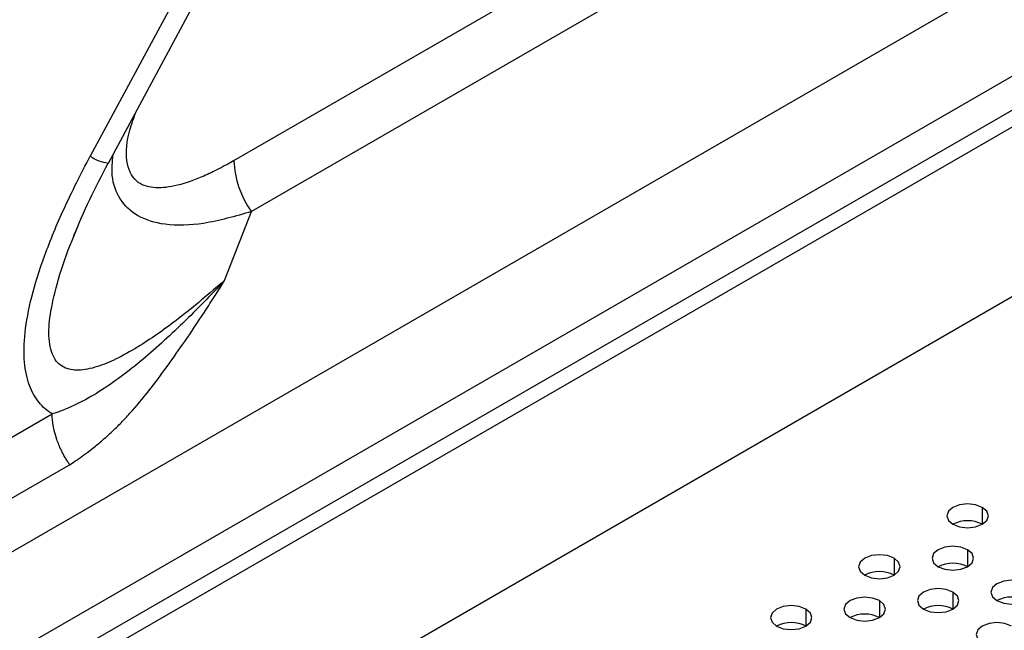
# Model space of a CAD drawing. Header units: millimetres. Extents: x 0 to 1118, y 0 to 864.
# Tile 356 of 438: x 980.42 to 985.15, y 691.08 to 694.02. Entities that reach past the tile are written whole.
import ezdxf

# ---------------------------------------------------------------- set-up
doc = ezdxf.new("R2010")
doc.units = ezdxf.units.MM

msp = doc.modelspace()

# ---------------------------------------------------------------- linework, layer by layer
at = {"color": 7, "linetype": 'Continuous', "lineweight": 25}
for p, q in [((1010.8293, 708.3799), (936.3002, 665.3552)), ((1010.9, 708.3391), (936.3709, 665.3144)), ((1011.1121, 707.645), (936.1588, 664.3754)), ((981.447, 693.3366), (995.3568, 701.3666)), ((995.4416, 701.1216), (981.5318, 693.0917)), ((949.9524, 673.8897), (996.8942, 700.9886)), ((997.0356, 700.5803), (950.0939, 673.4814)), ((981.6338, 694.9897), (980.7563, 693.3579)), ((980.8432, 693.3252), (981.7206, 694.957)), ((981.4019, 692.7594), (981.5318, 693.0917)), ((980.672, 692.9599), (980.6971, 693.0203)), ((977.4115, 690.2926), (980.5728, 692.1176)), ((980.6577, 691.8726), (977.4963, 690.0476))]:
    msp.add_line(p, q, dxfattribs=at)
at = {"color": 8, "linetype": 'Continuous', "lineweight": 25}
for p, q in [((985.0482, 691.6679), (985.0482, 691.5863)), ((984.9774, 691.4638), (984.9774, 691.3822)), ((984.6239, 691.423), (984.6239, 691.3413)), ((984.5532, 691.2189), (984.5532, 691.1372)), ((984.9067, 691.2597), (984.9067, 691.1781)), ((984.1996, 691.1781), (984.1996, 691.0964))]:
    msp.add_line(p, q, dxfattribs=at)
at = {"color": 7, "linetype": 'Continuous', "lineweight": 25, "flags": 128}
for points in [[(985.0482, 691.6679), (985.0157, 691.6804), (984.9774, 691.6848), (984.9392, 691.6804), (984.9067, 691.6679), (984.8851, 691.6492), (984.8774, 691.6271), (984.8851, 691.605), (984.9067, 691.5863)], [(984.9067, 691.5863), (984.9392, 691.5737), (984.9774, 691.5694), (985.0157, 691.5737), (985.0482, 691.5863), (985.0698, 691.605), (985.0774, 691.6271), (985.0698, 691.6492), (985.0482, 691.6679)], [(984.9774, 691.4638), (984.945, 691.4763), (984.9067, 691.4807), (984.8685, 691.4763), (984.836, 691.4638), (984.8143, 691.4451), (984.8067, 691.423), (984.8143, 691.4009), (984.836, 691.3822)], [(984.836, 691.3822), (984.8685, 691.3696), (984.9067, 691.3653), (984.945, 691.3696), (984.9774, 691.3822), (984.9991, 691.4009), (985.0067, 691.423), (984.9991, 691.4451), (984.9774, 691.4638)], [(984.6239, 691.423), (984.5914, 691.4355), (984.5532, 691.4399), (984.5149, 691.4355), (984.4825, 691.423), (984.4608, 691.4043), (984.4532, 691.3822), (984.4608, 691.3601), (984.4825, 691.3413)], [(984.4825, 691.3413), (984.5149, 691.3288), (984.5532, 691.3244), (984.5914, 691.3288), (984.6239, 691.3413), (984.6456, 691.3601), (984.6532, 691.3822), (984.6456, 691.4043), (984.6239, 691.423)], [(985.2603, 691.3005), (985.2278, 691.313), (985.1896, 691.3174), (985.1513, 691.313), (985.1189, 691.3005), (985.0972, 691.2818), (985.0896, 691.2597), (985.0972, 691.2376), (985.1189, 691.2189)], [(984.9067, 691.2597), (984.8743, 691.2722), (984.836, 691.2766), (984.7978, 691.2722), (984.7653, 691.2597), (984.7436, 691.241), (984.736, 691.2189), (984.7436, 691.1968), (984.7653, 691.1781)], [(985.1189, 691.2189), (985.1513, 691.2064), (985.1896, 691.202), (985.2278, 691.2064), (985.2603, 691.2189), (985.282, 691.2376), (985.2896, 691.2597), (985.282, 691.2818), (985.2603, 691.3005)], [(984.5532, 691.2189), (984.5207, 691.2314), (984.4825, 691.2358), (984.4442, 691.2314), (984.4118, 691.2189), (984.3901, 691.2002), (984.3825, 691.1781), (984.3901, 691.156), (984.4118, 691.1372)], [(984.4118, 691.1372), (984.4442, 691.1247), (984.4825, 691.1203), (984.5207, 691.1247), (984.5532, 691.1372), (984.5749, 691.156), (984.5825, 691.1781), (984.5749, 691.2002), (984.5532, 691.2189)], [(984.7653, 691.1781), (984.7978, 691.1655), (984.836, 691.1612), (984.8743, 691.1655), (984.9067, 691.1781), (984.9284, 691.1968), (984.936, 691.2189), (984.9284, 691.241), (984.9067, 691.2597)], [(984.1996, 691.1781), (984.1672, 691.1906), (984.1289, 691.195), (984.0906, 691.1906), (984.0582, 691.1781), (984.0365, 691.1593), (984.0289, 691.1372), (984.0365, 691.1151), (984.0582, 691.0964)], [(984.0582, 691.0964), (984.0906, 691.0839), (984.1289, 691.0795), (984.1672, 691.0839), (984.1996, 691.0964), (984.2213, 691.1151), (984.2289, 691.1372), (984.2213, 691.1593), (984.1996, 691.1781)], [(985.1896, 691.0964), (985.1571, 691.1089), (985.1189, 691.1133), (985.0806, 691.1089), (985.0482, 691.0964), (985.0265, 691.0777), (985.0189, 691.0556), (985.0265, 691.0335), (985.0482, 691.0148)]]:
    msp.add_lwpolyline(points, dxfattribs=at)
at = {"color": 8, "linetype": 'Continuous', "lineweight": 25}
msp.add_arc((980.8662, 693.5181), 0.1942, 235.554, 263.1853, dxfattribs=at)
at = {"color": 7, "linetype": 'Continuous', "lineweight": 25}
for centre, radius, start, end in [((981.8965, 693.3551), 0.4499, 182.3615, 215.851), ((984.9774, 691.4498), 0.1537, 62.61, 117.3846), ((984.9067, 691.2457), 0.1537, 62.61, 117.3846), ((984.5532, 691.2049), 0.1537, 62.61, 117.3846), ((985.1896, 691.0824), 0.1537, 62.61, 117.3846), ((984.836, 691.0416), 0.1537, 62.61, 117.3846), ((984.4825, 691.0008), 0.1537, 62.61, 117.3846), ((984.1289, 690.9599), 0.1537, 62.61, 117.3846)]:
    msp.add_arc(centre, radius, start, end, dxfattribs=at)
at = {"color": 8, "linetype": 'Continuous', "lineweight": 25}
for points, knots in [([(981.447, 693.3366), (981.4374, 693.3311), (981.4202, 693.3213), (981.3897, 693.3048), (981.3449, 693.2817), (981.266, 693.2454), (981.165, 693.2111), (981.0588, 693.2002), (980.969, 693.2295), (980.922, 693.3302), (980.9355, 693.4621), (980.9666, 693.5452), (980.9783, 693.5766)], [0, 0, 0, 0, 0.035324, 0.063036, 0.112409, 0.200137, 0.354788, 0.489684, 0.620006, 0.763546, 0.910752, 1, 1, 1, 1]), ([(981.5318, 693.0917), (981.4541, 693.0691), (981.3093, 693.0271), (981.1216, 693.0212), (980.9826, 693.0613), (980.8957, 693.1444), (980.8552, 693.2493), (980.8625, 693.3317), (980.8656, 693.3668)], [0, 0, 0, 0, 0.2359, 0.439369, 0.610238, 0.757022, 0.896512, 1, 1, 1, 1]), ([(981.4019, 692.7594), (981.3286, 692.6967), (981.1939, 692.5815), (981.023, 692.4607), (980.8963, 692.3879), (980.7996, 692.3455), (980.7125, 692.3242), (980.6462, 692.3308), (980.6051, 692.3559), (980.5807, 692.3867), (980.5645, 692.4282), (980.5544, 692.4954), (980.5616, 692.6023), (980.5981, 692.7558), (980.6379, 692.8788), (980.6677, 692.9499), (980.672, 692.9599)], [0, 0, 0, 0, 0.1755351, 0.3224157, 0.404729, 0.4766022, 0.5543463, 0.6193198, 0.6534247, 0.6855653, 0.7170217, 0.7491559, 0.8123173, 0.8877843, 0.9840976, 1, 1, 1, 1])]:
    msp.add_open_spline(points, degree=3, knots=knots, dxfattribs=at)
at = {"color": 7, "linetype": 'Continuous', "lineweight": 25}
for points, knots in [([(980.5728, 692.1176), (980.5494, 692.132), (980.5284, 692.15), (980.4916, 692.195), (980.476, 692.2221), (980.4521, 692.2866), (980.4438, 692.3241), (980.4364, 692.4094), (980.4372, 692.457), (980.4543, 692.6142), (980.4854, 692.739), (980.5637, 692.953), (980.5952, 693.0288), (980.6681, 693.1879), (980.7096, 693.271), (980.7563, 693.3579)], [0, 0, 0, 0, 0.125, 0.125, 0.25, 0.25, 0.375, 0.375, 0.5, 0.5, 0.75, 0.75, 0.875, 0.875, 1, 1, 1, 1]), ([(980.6773, 692.9757), (980.7018, 693.0336), (980.7518, 693.1514), (980.8123, 693.2665), (980.8431, 693.325)], [0, 0, 0, 0, 0.491724, 1, 1, 1, 1]), ([(981.4019, 692.7594), (981.3358, 692.6888), (981.269, 692.6202), (981.1337, 692.489), (981.0653, 692.4265), (980.9266, 692.3117), (980.8563, 692.2596), (980.715, 692.1734), (980.6444, 692.1397), (980.5728, 692.1176)], [0, 0, 0, 0, 0.25, 0.25, 0.5, 0.5, 0.75, 0.75, 1, 1, 1, 1]), ([(980.6577, 691.8726), (980.6688, 691.88), (980.6919, 691.8955), (980.727, 691.9207), (980.7669, 691.9511), (980.8132, 691.989), (980.863, 692.0337), (980.9126, 692.0826), (980.9756, 692.1508), (981.0511, 692.2435), (981.1384, 692.3627), (981.2264, 692.4885), (981.3015, 692.6005), (981.36, 692.6916), (981.389, 692.7385), (981.4019, 692.7594)], [0, 0, 0, 0, 0.0342603, 0.0713563, 0.1112517, 0.1635954, 0.2255608, 0.2839941, 0.3433674, 0.4652645, 0.5917576, 0.7230096, 0.8590647, 0.9371717, 1, 1, 1, 1]), ([(980.6577, 691.8726), (980.6544, 691.8774), (980.6475, 691.8876), (980.6372, 691.9044), (980.6264, 691.9236), (980.6154, 691.9453), (980.6047, 691.9694), (980.5929, 692.0004), (980.5827, 692.0352), (980.5761, 692.0697), (980.5732, 692.0964), (980.573, 692.1112), (980.5728, 692.1176)], [0, 0, 0, 0, 0.062672, 0.133617, 0.212833, 0.30032, 0.396076, 0.500099, 0.667387, 0.806482, 0.917359, 1, 1, 1, 1])]:
    msp.add_open_spline(points, degree=3, knots=knots, dxfattribs=at)

doc.saveas('drawing.dxf')
